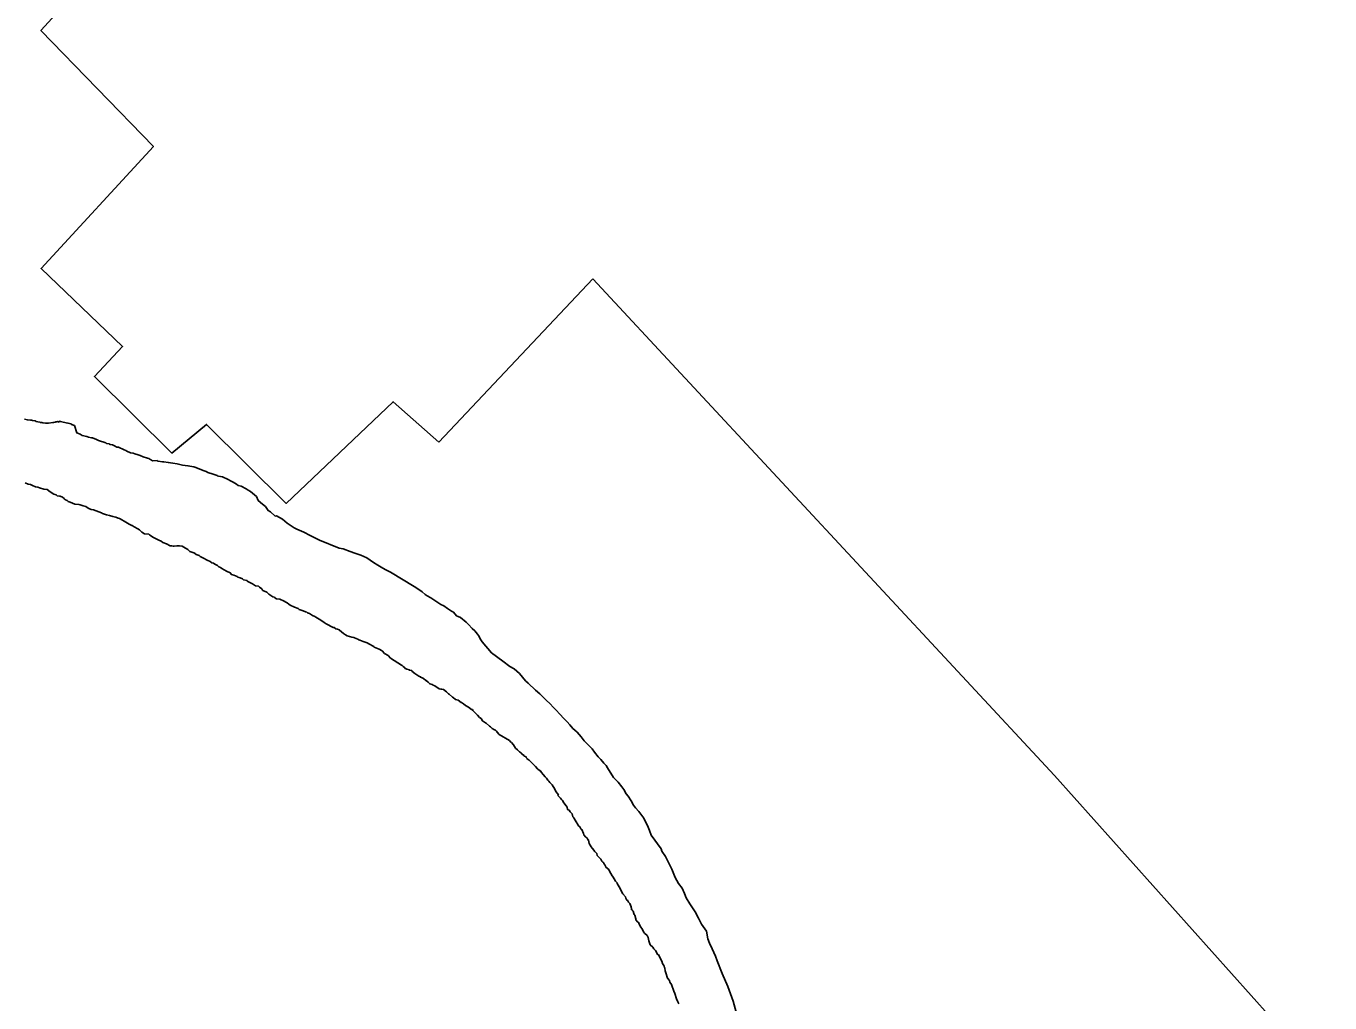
# Model space of a CAD drawing. Extents: x -939622 to -934222, y 1383701 to 1385301.
# Drawn here: x -935904.1 to -935896.05, y 1383964.24 to 1383970.28 of the extents above; entities that cross this region are included whole.
import ezdxf

# ---------------------------------------------------------------- set-up
doc = ezdxf.new("R2010")
doc.units = 0
doc.layers.add('Level 7', color=7, linetype='Continuous')
doc.layers.add('Level 9', color=7, linetype='Continuous')

msp = doc.modelspace()

# ---------------------------------------------------------------- linework, layer by layer
at = {"layer": 'Level 7'}
for points in [[(-935908.1947, 1383981.8991), (-935907.9526, 1383975.6138), (-935907.8469, 1383971.6051), (-935904.9054, 1383971.6674), (-935903.7574, 1383970.5314), (-935904.0129, 1383970.2518), (-935903.3175, 1383969.5346), (-935904.0118, 1383968.7802), (-935903.5082, 1383968.298), (-935903.6826, 1383968.1116), (-935903.203, 1383967.6385), (-935902.9896, 1383967.8158), (-935902.4981, 1383967.3276), (-935901.8369, 1383967.9557), (-935901.5546, 1383967.7066)], [(-935901.5546, 1383967.7066), (-935900.6023, 1383968.7155)], [(-935900.6023, 1383968.7155), (-935897.7491, 1383965.6451), (-935896.0468, 1383963.7409)]]:
    msp.add_lwpolyline(points, dxfattribs=at)
at = {"layer": 'Level 9'}
for points in [[(-935903.4118, 1383967.6282), (-935903.4331, 1383967.6331), (-935903.4424, 1383967.6386), (-935903.4454, 1383967.6384), (-935903.4605, 1383967.6406), (-935903.4821, 1383967.6515), (-935903.4883, 1383967.6542), (-935903.4976, 1383967.6597), (-935903.5345, 1383967.6758), (-935903.5435, 1383967.6753), (-935903.559, 1383967.6835), (-935903.5713, 1383967.6888), (-935903.5864, 1383967.691), (-935903.5897, 1383967.6969), (-935903.6079, 1383967.6989), (-935903.611, 1383967.7017), (-935903.6569, 1383967.7173), (-935903.6692, 1383967.7227), (-935903.6938, 1383967.7334), (-935903.6968, 1383967.7332), (-935903.6998, 1383967.7331), (-935903.7181, 1383967.7381), (-935903.7303, 1383967.7404), (-935903.7577, 1383967.748), (-935903.7702, 1383967.7564), (-935903.7916, 1383967.7642), (-935903.806, 1383967.8086), (-935903.8183, 1383967.814), (-935903.8213, 1383967.8138), (-935903.8245, 1383967.8167), (-935903.8277, 1383967.8195), (-935903.8368, 1383967.822), (-935903.8459, 1383967.8246), (-935903.8945, 1383967.834), (-935903.8947, 1383967.837), (-935903.9063, 1383967.8303), (-935903.9065, 1383967.8333), (-935903.9095, 1383967.8331), (-935903.9155, 1383967.8328), (-935903.9215, 1383967.8325), (-935903.9243, 1383967.8293), (-935903.9333, 1383967.8288), (-935903.9393, 1383967.8285), (-935903.9661, 1383967.824), (-935903.9841, 1383967.823), (-935904.0022, 1383967.8251), (-935904.0084, 1383967.8278), (-935904.0113, 1383967.8276), (-935904.0084, 1383967.8278), (-935904.0173, 1383967.8273), (-935904.0205, 1383967.8301), (-935904.0326, 1383967.8325), (-935904.0418, 1383967.835), (-935904.0479, 1383967.8376), (-935904.0661, 1383967.8397), (-935904.0722, 1383967.8423), (-935904.0782, 1383967.842), (-935904.0964, 1383967.844), (-935904.1146, 1383967.8491)], [(-935902.3484, 1383967.1286), (-935902.3887, 1383967.1506), (-935902.4317, 1383967.1693), (-935902.4472, 1383967.1775), (-935902.4908, 1383967.2053), (-935902.5192, 1383967.2308), (-935902.5563, 1383967.2499), (-935902.5652, 1383967.2494), (-935902.5937, 1383967.275), (-935902.6091, 1383967.2832), (-935902.6255, 1383967.3094), (-935902.6443, 1383967.3235), (-935902.6696, 1383967.3462), (-935902.6799, 1383967.3698), (-935902.7176, 1383967.4009), (-935902.733, 1383967.4091), (-935902.7455, 1383967.4174), (-935902.7764, 1383967.4338), (-935902.7947, 1383967.4388), (-935902.8042, 1383967.4474), (-935902.8258, 1383967.4582), (-935902.8413, 1383967.4664), (-935902.8567, 1383967.4746), (-935902.8907, 1383967.4909), (-935902.915, 1383967.4956), (-935902.9241, 1383967.4981), (-935902.9243, 1383967.5011), (-935902.9487, 1383967.5088), (-935902.9823, 1383967.519), (-935902.9916, 1383967.5246), (-935903.0039, 1383967.5299), (-935903.0621, 1383967.5508), (-935903.0683, 1383967.5535), (-935903.1047, 1383967.5606), (-935903.138, 1383967.5648), (-935903.1714, 1383967.572), (-935903.1987, 1383967.5765), (-935903.226, 1383967.5811), (-935903.2533, 1383967.5856), (-935903.2623, 1383967.5851), (-935903.2895, 1383967.5897), (-935903.2925, 1383967.5895), (-935903.2927, 1383967.5925), (-935903.3227, 1383967.5909), (-935903.3351, 1383967.5992), (-935903.3413, 1383967.6019), (-935903.3444, 1383967.6048), (-935903.3536, 1383967.6073), (-935903.381, 1383967.6148), (-935903.3995, 1383967.6229), (-935903.4118, 1383967.6282)], [(-935903.6879, 1383967.2882), (-935903.6905, 1383967.2881), (-935903.7026, 1383967.2907), (-935903.7178, 1383967.2962), (-935903.7209, 1383967.2991), (-935903.7362, 1383967.3076), (-935903.7514, 1383967.3132), (-935903.7696, 1383967.3186), (-935903.7787, 1383967.3213), (-935903.8028, 1383967.3235), (-935903.8332, 1383967.3345), (-935903.8454, 1383967.3401), (-935903.8516, 1383967.346), (-935903.8607, 1383967.3487), (-935903.8669, 1383967.3545), (-935903.87, 1383967.3574), (-935903.8793, 1383967.3661), (-935903.8945, 1383967.3716), (-935903.8975, 1383967.3715), (-935903.9126, 1383967.374), (-935903.9188, 1383967.3799), (-935903.934, 1383967.3854), (-935903.9555, 1383967.3997), (-935903.974, 1383967.4142), (-935903.9951, 1383967.4165), (-935904.0224, 1383967.4246), (-935904.0315, 1383967.4273), (-935904.0466, 1383967.4298), (-935904.0649, 1383967.4382), (-935904.0771, 1383967.4439), (-935904.0922, 1383967.4464), (-935904.1105, 1383967.4548)], [(-935903.6879, 1383967.2882), (-935903.6388, 1383967.2693)], [(-935903.6084, 1383967.2577), (-935903.6205, 1383967.2603), (-935903.6327, 1383967.2659), (-935903.6388, 1383967.2693)], [(-935903.523, 1383967.2317), (-935903.5265, 1383967.2333), (-935903.5356, 1383967.236), (-935903.5508, 1383967.2415), (-935903.5599, 1383967.2443), (-935903.569, 1383967.247), (-935903.5902, 1383967.2523), (-935903.6084, 1383967.2577)], [(-935903.523, 1383967.2317), (-935903.4883, 1383967.2109)], [(-935903.0354, 1383967.0057), (-935903.0536, 1383967.0112), (-935903.0567, 1383967.0141), (-935903.0628, 1383967.0169), (-935903.0629, 1383967.0199), (-935903.0933, 1383967.0309), (-935903.1057, 1383967.0425), (-935903.1302, 1383967.0568), (-935903.1394, 1383967.0625), (-935903.1575, 1383967.0649), (-935903.1725, 1383967.0644), (-935903.1905, 1383967.0638), (-935903.1965, 1383967.0636), (-935903.2056, 1383967.0663), (-935903.2146, 1383967.066), (-935903.236, 1383967.0774), (-935903.2603, 1383967.0856), (-935903.2696, 1383967.0943), (-935903.2848, 1383967.0998), (-935903.3001, 1383967.1083), (-935903.3215, 1383967.1197), (-935903.3368, 1383967.1282), (-935903.343, 1383967.134), (-935903.3461, 1383967.1369), (-935903.3732, 1383967.139), (-935903.3886, 1383967.1506), (-935903.4041, 1383967.1651), (-935903.4133, 1383967.1708), (-935903.4377, 1383967.1821), (-935903.45, 1383967.1907), (-935903.453, 1383967.1906), (-935903.4561, 1383967.1935), (-935903.4683, 1383967.1991), (-935903.4775, 1383967.2048), (-935903.4883, 1383967.2109)], [(-935902.3484, 1383967.1286), (-935902.291, 1383967.0999), (-935902.1705, 1383967.0511)], [(-935903.0354, 1383967.0057), (-935903.0292, 1383966.9999)], [(-935902.6471, 1383966.7988), (-935902.6625, 1383966.8104), (-935902.6687, 1383966.8162), (-935902.6868, 1383966.8186), (-935902.7052, 1383966.83), (-935902.7388, 1383966.847), (-935902.7389, 1383966.85), (-935902.7601, 1383966.8553), (-935902.7663, 1383966.8611), (-935902.7815, 1383966.8666), (-935902.7967, 1383966.8721), (-935902.7998, 1383966.875), (-935902.8211, 1383966.8834), (-935902.8363, 1383966.8889), (-935902.8426, 1383966.8977), (-935902.867, 1383966.9089), (-935902.8946, 1383966.9261), (-935902.9038, 1383966.9318), (-935902.9129, 1383966.9345), (-935902.9222, 1383966.9432), (-935902.9375, 1383966.9518), (-935902.9467, 1383966.9575), (-935902.9558, 1383966.9602), (-935902.9681, 1383966.9688), (-935902.9864, 1383966.9772), (-935903.0078, 1383966.9886), (-935903.0292, 1383966.9999)], [(-935900.8876, 1383966.1082), (-935900.9034, 1383966.1224), (-935900.9289, 1383966.1512), (-935900.9572, 1383966.1737), (-935901.0016, 1383966.2165), (-935901.0173, 1383966.2307), (-935901.0559, 1383966.2769), (-935901.0874, 1383966.3053), (-935901.1152, 1383966.3188), (-935901.1591, 1383966.3526), (-935901.2279, 1383966.4031), (-935901.2857, 1383966.4723), (-935901.2953, 1383966.4838), (-935901.3088, 1383966.5102), (-935901.3152, 1383966.5189), (-935901.3313, 1383966.5391), (-935901.3471, 1383966.5533), (-935901.3696, 1383966.5792), (-935901.3853, 1383966.5934), (-935901.4199, 1383966.6217), (-935901.4445, 1383966.6324), (-935901.4638, 1383966.6555), (-935901.4761, 1383966.6608), (-935901.501, 1383966.6776), (-935901.523, 1383966.6944), (-935901.5414, 1383966.7025), (-935901.5663, 1383966.7192), (-935901.6037, 1383966.7443), (-935901.6254, 1383966.7552), (-935901.6378, 1383966.7635), (-935901.6568, 1383966.7806), (-935901.6785, 1383966.7945), (-935901.7066, 1383966.814), (-935901.8526, 1383966.9025), (-935901.8865, 1383966.9187), (-935901.9113, 1383966.9325), (-935901.9301, 1383966.9465), (-935901.958, 1383966.9631), (-935901.9986, 1383966.991), (-935902.0355, 1383967.0071), (-935902.0722, 1383967.0201), (-935902.1028, 1383967.0305), (-935902.1457, 1383967.0463), (-935902.17, 1383967.051), (-935902.1705, 1383967.0511)], [(-935902.6471, 1383966.7988), (-935902.6427, 1383966.7911)], [(-935902.6408, 1383966.79), (-935902.6427, 1383966.7911)], [(-935902.3659, 1383966.6516), (-935902.369, 1383966.6545), (-935902.3781, 1383966.6572), (-935902.3933, 1383966.6627), (-935902.4177, 1383966.6709), (-935902.4238, 1383966.6768), (-935902.4451, 1383966.6851), (-935902.4726, 1383966.6992), (-935902.4818, 1383966.7049), (-935902.4911, 1383966.7137), (-935902.5186, 1383966.7278), (-935902.5277, 1383966.7305), (-935902.5369, 1383966.7362), (-935902.558, 1383966.7385), (-935902.5672, 1383966.7443), (-935902.5703, 1383966.7472), (-935902.5794, 1383966.7499), (-935902.5917, 1383966.7585), (-935902.604, 1383966.7671), (-935902.6164, 1383966.7788), (-935902.6408, 1383966.79)], [(-935901.0926, 1383965.8357), (-935901.1051, 1383965.8503), (-935901.1112, 1383965.8531), (-935901.1175, 1383965.862), (-935901.1818, 1383965.899), (-935901.1943, 1383965.9136), (-935901.1975, 1383965.9195), (-935901.2037, 1383965.9254), (-935901.2098, 1383965.9282), (-935901.2251, 1383965.9367), (-935901.2344, 1383965.9454), (-935901.2406, 1383965.9512), (-935901.2622, 1383965.9686), (-935901.2653, 1383965.9715), (-935901.2837, 1383965.9829), (-935901.2932, 1383965.9977), (-935901.3024, 1383966.0034), (-935901.3149, 1383966.018), (-935901.3428, 1383966.0472), (-935901.346, 1383966.0531), (-935901.352, 1383966.0529), (-935901.3705, 1383966.0674), (-935901.3889, 1383966.0788), (-935901.4012, 1383966.0874), (-935901.4135, 1383966.096), (-935901.4165, 1383966.0959), (-935901.435, 1383966.1104), (-935901.4502, 1383966.1159), (-935901.4656, 1383966.1274), (-935901.4687, 1383966.1303), (-935901.4903, 1383966.1477), (-935901.4934, 1383966.1506), (-935901.5058, 1383966.1622), (-935901.5243, 1383966.1767), (-935901.5364, 1383966.1793), (-935901.5424, 1383966.1791), (-935901.5515, 1383966.1818), (-935901.5607, 1383966.1875), (-935901.5699, 1383966.1932), (-935901.5791, 1383966.199), (-935901.5883, 1383966.2047), (-935901.5944, 1383966.2075), (-935901.6096, 1383966.213), (-935901.6189, 1383966.2217), (-935901.6313, 1383966.2334), (-935901.6343, 1383966.2333), (-935901.6497, 1383966.2448), (-935901.6528, 1383966.2477), (-935901.6619, 1383966.2504), (-935901.668, 1383966.2532), (-935901.6681, 1383966.2562), (-935901.6772, 1383966.2589), (-935901.7018, 1383966.2762), (-935901.7203, 1383966.2906), (-935901.7204, 1383966.2936), (-935901.7325, 1383966.2962), (-935901.7355, 1383966.2961), (-935901.7356, 1383966.2991), (-935901.7507, 1383966.3017), (-935901.7568, 1383966.3045), (-935901.7598, 1383966.3044), (-935901.7661, 1383966.3132), (-935901.7753, 1383966.3189), (-935901.7815, 1383966.3247), (-935901.7846, 1383966.3276), (-935901.8521, 1383966.3706), (-935901.8677, 1383966.3881), (-935901.8891, 1383966.3994), (-935901.9047, 1383966.417), (-935901.923, 1383966.4254), (-935901.9535, 1383966.4395), (-935901.9566, 1383966.4424), (-935901.9872, 1383966.4594), (-935901.9964, 1383966.4651), (-935902.0207, 1383966.4734), (-935902.042, 1383966.4817), (-935902.0481, 1383966.4845), (-935902.0542, 1383966.4873), (-935902.0755, 1383966.4956), (-935902.0786, 1383966.4985), (-935902.0907, 1383966.5011), (-935902.121, 1383966.5092), (-935902.1302, 1383966.5149), (-935902.1425, 1383966.5235), (-935902.1672, 1383966.5438), (-935902.1703, 1383966.5467), (-935902.1794, 1383966.5494), (-935902.1915, 1383966.552), (-935902.2008, 1383966.5607), (-935902.2068, 1383966.5605), (-935902.2496, 1383966.5832), (-935902.2619, 1383966.5918), (-935902.2834, 1383966.6061), (-935902.3048, 1383966.6175), (-935902.314, 1383966.6232), (-935902.3202, 1383966.629), (-935902.3354, 1383966.6345), (-935902.3476, 1383966.6432), (-935902.3538, 1383966.646), (-935902.3598, 1383966.6488), (-935902.3659, 1383966.6516)], [(-935899.8037, 1383964.4202), (-935899.8337, 1383964.4989), (-935899.8443, 1383964.5285), (-935899.8647, 1383964.5726), (-935899.8816, 1383964.6078), (-935899.892, 1383964.6344), (-935899.9006, 1383964.6821), (-935899.93, 1383964.7258), (-935899.9401, 1383964.7463), (-935899.9501, 1383964.7638), (-935899.9701, 1383964.8019), (-935900.0028, 1383964.8514), (-935900.0259, 1383964.8893), (-935900.0364, 1383964.9159), (-935900.0501, 1383964.9483), (-935900.0727, 1383964.9772), (-935900.0928, 1383965.0153), (-935900.1064, 1383965.0447), (-935900.1135, 1383965.0654), (-935900.1337, 1383965.1065), (-935900.1538, 1383965.1446), (-935900.1765, 1383965.1765), (-935900.1804, 1383965.1913), (-935900.242, 1383965.2754), (-935900.2526, 1383965.3049), (-935900.2597, 1383965.3257), (-935900.2867, 1383965.3814), (-935900.3189, 1383965.4219), (-935900.3382, 1383965.4449), (-935900.3511, 1383965.4623), (-935900.3646, 1383965.4887), (-935900.3842, 1383965.5178), (-935900.397, 1383965.5322), (-935900.4104, 1383965.5586), (-935900.4233, 1383965.5759), (-935900.4459, 1383965.6048), (-935900.4745, 1383965.6334), (-935900.5107, 1383965.6917), (-935900.5205, 1383965.7063), (-935900.5333, 1383965.7206), (-935900.5525, 1383965.7437), (-935900.5685, 1383965.7609), (-935900.5911, 1383965.7898), (-935900.6072, 1383965.81), (-935900.6294, 1383965.8329), (-935900.6549, 1383965.8587), (-935900.6743, 1383965.8848), (-935900.6999, 1383965.9135), (-935900.7125, 1383965.9249), (-935900.7251, 1383965.9362), (-935900.7444, 1383965.9593), (-935900.7603, 1383965.9765), (-935900.7857, 1383966.0022), (-935900.8017, 1383966.0195), (-935900.8336, 1383966.0539), (-935900.8462, 1383966.0653), (-935900.8686, 1383966.0912), (-935900.8876, 1383966.1082)], [(-935901.0799, 1383965.815), (-935901.0926, 1383965.8357)], [(-935900.439, 1383964.957), (-935900.4517, 1383964.9777), (-935900.4518, 1383964.9807), (-935900.4612, 1383964.9924), (-935900.4707, 1383965.0072), (-935900.477, 1383965.016), (-935900.4865, 1383965.0307), (-935900.4866, 1383965.0337), (-935900.4959, 1383965.0455), (-935900.5025, 1383965.0633), (-935900.521, 1383965.0778), (-935900.5211, 1383965.0808), (-935900.5275, 1383965.0926), (-935900.5338, 1383965.1014), (-935900.5339, 1383965.1044), (-935900.5401, 1383965.1103), (-935900.5463, 1383965.1161), (-935900.5527, 1383965.1279), (-935900.5589, 1383965.1337), (-935900.5651, 1383965.1395), (-935900.5745, 1383965.1513), (-935900.5779, 1383965.1632), (-935900.5903, 1383965.1748), (-935900.5934, 1383965.1777), (-935900.5935, 1383965.1808), (-935900.606, 1383965.1954), (-935900.6123, 1383965.2042), (-935900.625, 1383965.2249), (-935900.6287, 1383965.2458), (-935900.6317, 1383965.2457), (-935900.6381, 1383965.2576), (-935900.6474, 1383965.2663), (-935900.6568, 1383965.278), (-935900.6601, 1383965.287), (-935900.6699, 1383965.3107), (-935900.6729, 1383965.3106), (-935900.6761, 1383965.3165), (-935900.6825, 1383965.3284), (-935900.6918, 1383965.3371), (-935900.6949, 1383965.343), (-935900.7044, 1383965.3578), (-935900.7108, 1383965.3696), (-935900.7203, 1383965.3843), (-935900.7265, 1383965.3901), (-935900.7301, 1383965.4081), (-935900.7425, 1383965.4197), (-935900.7489, 1383965.4316), (-935900.758, 1383965.4343), (-935900.7615, 1383965.4492), (-935900.7678, 1383965.458), (-935900.7804, 1383965.4757), (-935900.7899, 1383965.4904), (-935900.7961, 1383965.4962), (-935900.8024, 1383965.5051), (-935900.818, 1383965.5226), (-935900.8151, 1383965.5257), (-935900.8308, 1383965.5463), (-935900.8373, 1383965.5611), (-935900.8532, 1383965.5877), (-935900.8687, 1383965.6022), (-935900.875, 1383965.6111), (-935900.8812, 1383965.6169), (-935900.8876, 1383965.6287), (-935900.8968, 1383965.6374), (-935900.9093, 1383965.6521), (-935900.9187, 1383965.6638), (-935900.9281, 1383965.6755), (-935900.9311, 1383965.6754), (-935900.9435, 1383965.6871), (-935900.956, 1383965.7017), (-935900.9684, 1383965.7134), (-935900.9808, 1383965.725), (-935900.9963, 1383965.7395), (-935901.0086, 1383965.7482), (-935901.0087, 1383965.7512), (-935901.0149, 1383965.757), (-935901.015, 1383965.76), (-935901.0242, 1383965.7657), (-935901.0272, 1383965.7656), (-935901.0273, 1383965.7686), (-935901.0427, 1383965.7801), (-935901.0428, 1383965.7832), (-935901.0551, 1383965.7918), (-935901.0675, 1383965.8034), (-935901.0799, 1383965.815)], [(-935900.0698, 1383964.2345), (-935900.0762, 1383964.2463), (-935900.0858, 1383964.2641), (-935900.0959, 1383964.2969), (-935900.1024, 1383964.3117), (-935900.1158, 1383964.3534), (-935900.1253, 1383964.3682), (-935900.1286, 1383964.3771), (-935900.1411, 1383964.3918), (-935900.1512, 1383964.4245), (-935900.1546, 1383964.4365), (-935900.1582, 1383964.4544), (-935900.1583, 1383964.4574), (-935900.1616, 1383964.4664), (-935900.1742, 1383964.487), (-935900.1744, 1383964.493), (-935900.1776, 1383964.4989), (-935900.1969, 1383964.5375), (-935900.1999, 1383964.5374), (-935900.2158, 1383964.5639), (-935900.2251, 1383964.5727), (-935900.2315, 1383964.5845), (-935900.247, 1383964.599), (-935900.2568, 1383964.6228), (-935900.2605, 1383964.6438), (-935900.2669, 1383964.6556), (-935900.2824, 1383964.6701), (-935900.2887, 1383964.679), (-935900.2919, 1383964.6849), (-935900.2984, 1383964.6997), (-935900.3047, 1383964.7085), (-935900.3174, 1383964.7292), (-935900.3176, 1383964.7352), (-935900.3268, 1383964.7409), (-935900.3362, 1383964.7527), (-935900.3364, 1383964.7587), (-935900.3431, 1383964.7825), (-935900.3462, 1383964.7854), (-935900.3494, 1383964.7914), (-935900.3529, 1383964.8063), (-935900.3591, 1383964.8121), (-935900.3592, 1383964.8151), (-935900.3622, 1383964.815), (-935900.3623, 1383964.818), (-935900.3625, 1383964.8241), (-935900.3657, 1383964.83), (-935900.3658, 1383964.833), (-935900.3725, 1383964.8538), (-935900.3818, 1383964.8626), (-935900.3882, 1383964.8744), (-935900.3912, 1383964.8743), (-935900.3976, 1383964.8861), (-935900.4009, 1383964.8951), (-935900.4165, 1383964.9126), (-935900.439, 1383964.957)], [(-935899.8037, 1383964.4202), (-935899.7684, 1383964.3406), (-935899.7352, 1383964.2507), (-935899.7021, 1383964.1276), (-935899.6548, 1383964.0046), (-935899.598, 1383963.8863), (-935899.5696, 1383963.7916), (-935899.5175, 1383963.6875), (-935899.4811, 1383963.5838)]]:
    msp.add_lwpolyline(points, dxfattribs=at)

doc.saveas('drawing.dxf')
